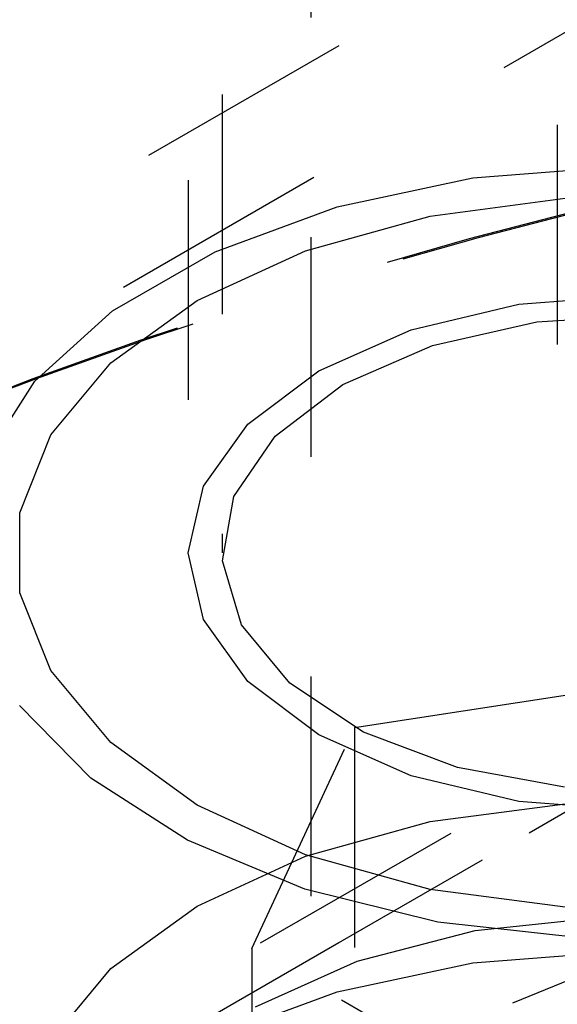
# Model space of a CAD drawing. Header units: inches. Extents: x 1907 to 2452, y -210 to -54.
# Tile 280 of 656: x 1997.147 to 1997.392, y -194.866 to -194.418. Entities that reach past the tile are written whole.
import ezdxf

# ---------------------------------------------------------------- set-up
doc = ezdxf.new("R2010")
doc.units = ezdxf.units.IN
doc.header["$LTSCALE"] = 0.5
doc.header["$MEASUREMENT"] = 0
doc.linetypes.add('HIDDEN', pattern=[0.225, 0.15, -0.075])
doc.layers.add('SID-M-H', color=4, linetype='HIDDEN')

msp = doc.modelspace()

# ---------------------------------------------------------------- linework, layer by layer
at = {"layer": 'SID-M-H'}
for p, q in [((1997.22376, -193.69079), (1997.22376, -194.66043)), ((1997.27973, -195.21677), (1997.27973, -193.8899)), ((1997.3916, -194.06565), (1997.3916, -194.61273)), ((1997.63872, -194.2297), (1996.75142, -194.74193)), ((1997.23926, -194.25184), (1997.23926, -194.66043)), ((1997.02113, -194.63953), (1997.56653, -194.32468)), ((1997.35328, -194.48984), (1997.41852, -194.48471)), ((1997.29147, -194.50295), (1997.35328, -194.48984)), ((1997.33387, -194.50718), (1997.39527, -194.49909)), ((1997.23599, -194.52342), (1997.29147, -194.50295)), ((1997.27713, -194.52295), (1997.33387, -194.50718)), ((1997.22789, -194.54562), (1997.27713, -194.52295)), ((1997.18943, -194.5503), (1997.23599, -194.52342)), ((1997.18862, -194.57405), (1997.22789, -194.54562)), ((1997.37422, -194.54723), (1997.42676, -194.54324)), ((1997.32526, -194.55894), (1997.37422, -194.54723)), ((1997.15397, -194.58233), (1997.18943, -194.5503)), ((1997.38237, -194.55527), (1997.43316, -194.55225)), ((1997.28322, -194.57756), (1997.32526, -194.55894)), ((1997.33487, -194.56608), (1997.38237, -194.55527)), ((1997.29418, -194.58389), (1997.33487, -194.56608)), ((1997.1613, -194.6068), (1997.18862, -194.57405)), ((1996.7371, -195.13797), (1997.70235, -194.58074)), ((1997.25096, -194.60183), (1997.28322, -194.57756)), ((1997.13126, -194.61801), (1997.15397, -194.58233)), ((1997.26333, -194.60738), (1997.29418, -194.58389)), ((1997.23068, -194.6301), (1997.25096, -194.60183)), ((1997.14728, -194.64225), (1997.1613, -194.6068)), ((1997.24459, -194.6348), (1997.26333, -194.60738)), ((1997.22376, -194.66043), (1997.23068, -194.6301)), ((1997.23937, -194.66413), (1997.24459, -194.6348)), ((1997.63872, -194.63797), (1996.75142, -195.1502)), ((1997.14728, -194.67861), (1997.14728, -194.64225)), ((1997.23068, -194.69076), (1997.22376, -194.66043)), ((1997.24805, -194.69317), (1997.23937, -194.66413)), ((1996.75145, -195.15011), (1997.58853, -194.66687)), ((1997.1613, -194.71405), (1997.14728, -194.67861)), ((1997.25096, -194.71902), (1997.23068, -194.69076)), ((1997.26998, -194.71979), (1997.24805, -194.69317)), ((1997.18862, -194.74681), (1997.1613, -194.71405)), ((1997.29939, -194.74), (1997.47338, -194.71309)), ((1997.28322, -194.7433), (1997.25096, -194.71902)), ((1997.30354, -194.74201), (1997.26998, -194.71979)), ((1997.17945, -194.76298), (1997.14704, -194.72989)), ((1997.25277, -194.84045), (1997.29939, -194.74)), ((1997.29939, -194.74), (1997.29939, -194.8931)), ((1997.34623, -194.75818), (1997.30354, -194.74201)), ((1997.22789, -194.77524), (1997.18862, -194.74681)), ((1997.32526, -194.76192), (1997.28322, -194.7433)), ((1997.3949, -194.7671), (1997.34623, -194.75818)), ((1996.72722, -195.24574), (1997.56544, -194.76185)), ((1997.22342, -194.79127), (1997.17945, -194.76298)), ((1997.37422, -194.77363), (1997.32526, -194.76192)), ((1997.42676, -194.77762), (1997.37422, -194.77363)), ((1997.27713, -194.79791), (1997.22789, -194.77524)), ((1997.33387, -194.78276), (1997.39527, -194.77467)), ((1997.27713, -194.79854), (1997.33387, -194.78276)), ((1997.2769, -194.81345), (1997.22342, -194.79127)), ((1997.22789, -194.8212), (1997.27713, -194.79854)), ((1997.33387, -194.81368), (1997.27713, -194.79791)), ((1997.33738, -194.82847), (1997.2769, -194.81345)), ((1997.39527, -194.82177), (1997.33387, -194.81368)), ((1997.18862, -194.84963), (1997.22789, -194.8212)), ((1997.35425, -194.83229), (1997.41205, -194.82618)), ((1997.30066, -194.84621), (1997.35425, -194.83229)), ((1997.40205, -194.83563), (1997.33738, -194.82847)), ((1997.38014, -194.91398), (1997.25277, -194.84045)), ((1997.25277, -194.84045), (1997.25277, -194.99355)), ((1997.35328, -194.84708), (1997.41852, -194.84195)), ((1997.1613, -194.88239), (1997.18862, -194.84963)), ((1997.25441, -194.86713), (1997.30066, -194.84621)), ((1997.29147, -194.86019), (1997.35328, -194.84708)), ((1997.23599, -194.88066), (1997.29147, -194.86019))]:
    msp.add_line(p, q, dxfattribs=at)
for centre, radius, start, end in [((1997.98857, -196.85037), 2.41752, 98.9113, 118.94733), ((1997.98744, -196.84112), 2.40894, 99.0929, 118.95443), ((1998.09719, -196.64073), 1.91824, 91.32777, 118.09059)]:
    msp.add_arc(centre, radius, start, end, dxfattribs=at)

doc.saveas('drawing.dxf')
